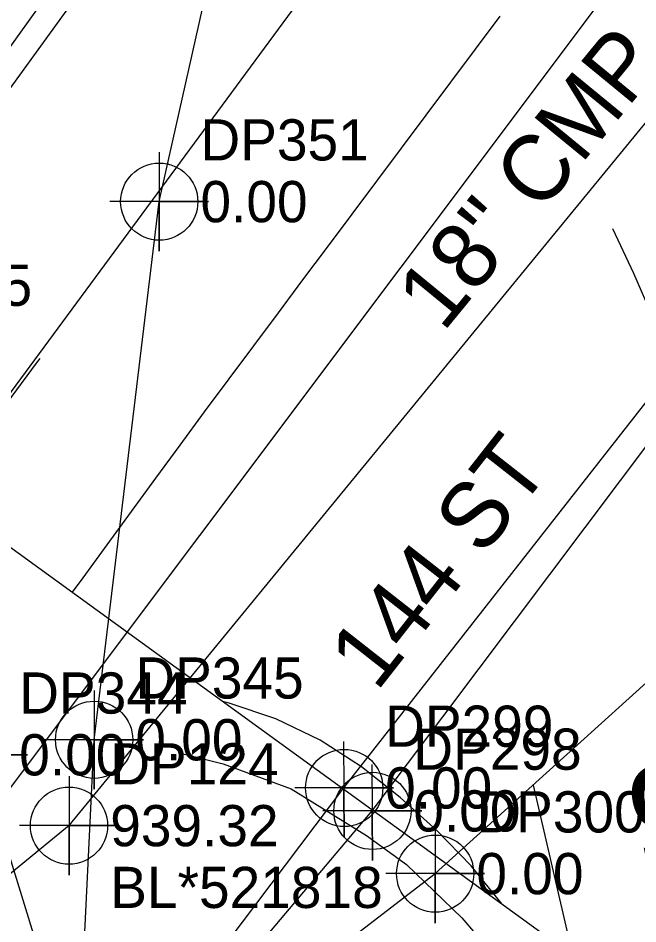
# Model space of a CAD drawing. Extents: x 1182322 to 1186765, y 572295 to 575411.
# Drawn here: x 1183827.4 to 1183865, y 573056.5 to 573111.5 of the extents above; entities that cross this region are included whole.
import ezdxf

# ---------------------------------------------------------------- set-up
doc = ezdxf.new("R2010")
doc.units = 0
for name, color, linetype in [('COGO Default Chain', 7, 'Continuous'), ('Exist Horizontal Alignment', 7, 'Continuous'), ('Exist Horizontal Alignment Direction Label', 7, 'Continuous'), ('Exist Roads EOP', 7, 'Continuous'), ('Exist Roads EOT', 7, 'Continuous'), ('Exist Structure Minor Pipes CMP 18 Inch', 7, 'Continuous'), ('Exist Structure Minor Pipes CMP 18 Inch Cogo Comment', 7, 'Continuous'), ('Exist Structure Minor Pipes CMP 18 Inch Cogo Elevation', 7, 'Continuous'), ('Exist Structure Minor Pipes CMP 18 Inch Cogo Number', 7, 'Continuous'), ('Exist Structure Minor Pipes CMP 18 Inch Cogo Point CELL', 7, 'Continuous'), ('Exist Structure Minor Pipes CMP 18 Inch Invert', 7, 'Continuous'), ('Exist Structure Minor Pipes CMP 18 Inch Text', 7, 'Continuous'), ('Exist Utilities Telephone UG Cable SUE LOS C', 7, 'Continuous'), ('Exist Utilities Telephone UG Cable SUE LOS C Cogo Number', 7, 'Continuous'), ('Exist Utilities Telephone UG Conduit SUE LOS B', 7, 'Continuous'), ('Exist Utilities Telephone UG Conduit SUE LOS B Cogo Elevation', 7, 'Continuous'), ('Exist Utilities Telephone UG Conduit SUE LOS B Cogo Number', 7, 'Continuous'), ('Exist Utilities Telephone UG Conduit SUE LOS B Cogo Point CELL', 7, 'Continuous'), ('Exist Utilities Telephone UG Conduit SUE LOS B Text', 7, 'Continuous'), ('Exist Utilities Telephone UG FO SUE LOS C', 7, 'Continuous'), ('Exist Utilities Telephone UG FO SUE LOS C Cogo Elevation', 7, 'Continuous'), ('Exist Utilities Telephone UG FO SUE LOS C Cogo Number', 7, 'Continuous'), ('Exist Utilities Telephone UG FO SUE LOS C Cogo Point CELL', 7, 'Continuous'), ('Exist Utilities Telephone UG FO SUE LOS C Leader', 7, 'Continuous'), ('Exist Utilities Water UG Line SUE LOS C', 7, 'Continuous'), ('Sheet Layout Plan Border', 7, 'Continuous')]:
    doc.layers.add(name, color=color, linetype=linetype)

msp = doc.modelspace()

# ---------------------------------------------------------------- linework, layer by layer
at = {"layer": 'COGO Default Chain'}
msp.add_line((1183822.39, 573082.624), (1183960.792, 573270.412), dxfattribs=at)
at = {"layer": 'Exist Horizontal Alignment'}
msp.add_line((1183822.39, 573082.624), (1183960.792, 573270.412), dxfattribs=at)
at = {"layer": 'Exist Roads EOP'}
for points in [[(1183813.717, 573088.917), (1183816.294, 573094.332), (1183819.429, 573099.422), (1183822.92, 573104.267), (1183826.466, 573109.138), (1183829.937, 573114.01), (1183833.391, 573118.889), (1183836.962, 573123.749), (1183840.55, 573128.554), (1183844.129, 573133.366), (1183847.697, 573138.186), (1183851.262, 573143.008), (1183854.838, 573147.822), (1183858.426, 573152.628), (1183862.018, 573157.431), (1183865.609, 573162.234), (1183869.168, 573167.061), (1183872.694, 573171.913), (1183876.196, 573176.782)], [(1183837.208, 573066.861), (1183839.812, 573066.215), (1183843.952, 573064.692), (1183848.516, 573061.862), (1183850.95, 573060.104), (1183854.319, 573056.869), (1183855.972, 573054.907), (1183858.154, 573051.829)]]:
    msp.add_lwpolyline(points, dxfattribs=at)
at = {"layer": 'Exist Roads EOT'}
for points in [[(1183856.614, 573111.594), (1183855.117, 573109.594), (1183853.62, 573107.593), (1183852.123, 573105.593), (1183850.626, 573103.593), (1183849.129, 573101.592), (1183847.634, 573099.591), (1183846.14, 573097.588), (1183844.647, 573095.585), (1183843.154, 573093.583), (1183841.661, 573091.58), (1183840.168, 573089.577), (1183838.675, 573087.574), (1183837.193, 573085.563), (1183835.716, 573083.547), (1183834.242, 573081.531), (1183832.767, 573079.514), (1183831.293, 573077.497), (1183830.656, 573076.626)], [(1183863.454, 573098.717), (1183864.74, 573096.008), (1183865.937, 573093.257), (1183867.057, 573090.476), (1183868.086, 573087.659), (1183869.084, 573084.83), (1183870.022, 573081.982), (1183870.873, 573079.106), (1183871.641, 573076.206), (1183872.396, 573073.303), (1183873.16, 573070.402), (1183873.838, 573067.479), (1183874.473, 573064.547), (1183875.107, 573061.615), (1183875.739, 573058.683), (1183876.36, 573055.748), (1183876.98, 573052.812), (1183877.596, 573049.876), (1183878.198, 573046.937), (1183878.794, 573043.997), (1183879.34, 573041.304)], [(1183822.549, 573082.509), (1183824.03, 573084.521), (1183825.514, 573086.532), (1183827.004, 573088.538), (1183828.496, 573090.543), (1183828.705, 573090.824)], [(1183856.767, 573057.682), (1183854.879, 573060.008), (1183852.792, 573062.154), (1183850.577, 573064.169), (1183848.224, 573066.017), (1183845.708, 573067.638), (1183843.019, 573068.944), (1183840.177, 573069.884), (1183839.787, 573070.002)]]:
    msp.add_lwpolyline(points, dxfattribs=at)
at = {"layer": 'Exist Structure Minor Pipes CMP 18 Inch'}
msp.add_line((1183830.463, 573062.456), (1183884.712, 573128.56), dxfattribs=at)
at = {"layer": 'Exist Structure Minor Pipes CMP 18 Inch Cogo Point CELL'}
msp.add_lwpolyline([(1183830.463, 573065.456), (1183830.463, 573059.456), (1183830.463, 573062.456), (1183833.463, 573062.456), (1183827.463, 573062.456)], dxfattribs=at)
msp.add_circle((1183830.463, 573062.456), 2.344, dxfattribs=at)
at = {"layer": 'Exist Structure Minor Pipes CMP 18 Inch Invert'}
msp.add_lwpolyline([(1183830.463, 573062.456), (1183810.543, 573046.138), (1183807.009, 573041.289)], dxfattribs=at)
at = {"layer": 'Exist Utilities Telephone UG Cable SUE LOS C'}
msp.add_lwpolyline([(1183761.253, 573038.534), (1183769.092, 573034.408), (1183772.833, 573037.903), (1183792.842, 573062.439), (1183815.503, 573091.515), (1183842.15, 573128.304), (1183871.653, 573168.112), (1183894.449, 573200.637), (1183915.523, 573231.01), (1183941.953, 573268.282), (1183966.784, 573306.066), (1183979.43, 573323.536), (1183993.988, 573342.832), (1184020.646, 573379.958), (1184047.466, 573417.15), (1184074.681, 573455.299), (1184101.327, 573490.896), (1184089.429, 573505.284)], dxfattribs=at)
at = {"layer": 'Exist Utilities Telephone UG Conduit SUE LOS B'}
for points in [[(1183829.507, 573041.355), (1183847.153, 573064.744), (1183871.665, 573096.017), (1183886.352, 573114.731), (1183900.098, 573133.858), (1183912.383, 573150.763), (1183937.09, 573185.032), (1183964.912, 573224.984), (1183990.396, 573262.603), (1184013.238, 573293.526), (1184021.255, 573304.967)], [(1183829.657, 573040.586), (1183848.866, 573063.35), (1183872.585, 573094.911), (1183886.947, 573113.995), (1183900.664, 573133.039), (1183912.897, 573150.171), (1183937.829, 573184.454), (1183965.613, 573224.395), (1183991.096, 573261.972), (1184013.839, 573292.774), (1184021.826, 573304.524)]]:
    msp.add_lwpolyline(points, dxfattribs=at)
at = {"layer": 'Exist Utilities Telephone UG Conduit SUE LOS B Cogo Point CELL'}
for points in [[(1183847.137, 573067.559), (1183847.17, 573061.744), (1183847.153, 573064.744), (1183850.17, 573064.744), (1183844.17, 573064.744)], [(1183848.85, 573066.165), (1183848.883, 573060.35), (1183848.866, 573063.35), (1183851.883, 573063.35), (1183845.883, 573063.35)]]:
    msp.add_lwpolyline(points, dxfattribs=at)
for centre in [(1183847.17, 573064.744), (1183848.883, 573063.35)]:
    msp.add_circle(centre, 2.344, dxfattribs=at)
at = {"layer": 'Exist Utilities Telephone UG FO SUE LOS C'}
for points in [[(1183831.197, 573051.404), (1183831.988, 573067.671), (1183835.941, 573100.343), (1183843.81, 573135.412), (1183849.422, 573158.282), (1183872.211, 573240.171), (1183881.951, 573271.332), (1183882.592, 573295.878), (1183881.953, 573329.75), (1183881.173, 573370.193), (1183880.739, 573416.085), (1183881.105, 573461.728), (1183880.375, 573505.494), (1183880.228, 573551.998), (1183881.563, 573597.965), (1183880.769, 573642.039), (1183880.144, 573689.544)], [(1183833.032, 573049.723), (1183841.554, 573050.986), (1183852.693, 573059.542), (1183874.362, 573079.143), (1183890.548, 573095.128), (1183891.681, 573098.901), (1183894.04, 573137.676), (1183901.796, 573155.076), (1183929.896, 573193.565), (1183954.829, 573228.84), (1183982.655, 573265.33), (1183993.739, 573274.218), (1184002.172, 573271.91), (1184013.147, 573265.937), (1184039.545, 573239.829), (1184068.076, 573211.392)], [(1183829.906, 573050.693), (1183824.937, 573066.759), (1183812.493, 573092.359), (1183807.572, 573119.774), (1183793.41, 573192.847)]]:
    msp.add_lwpolyline(points, dxfattribs=at)
at = {"layer": 'Exist Utilities Telephone UG FO SUE LOS C Cogo Point CELL'}
for points in [[(1183835.941, 573103.343), (1183835.941, 573097.343), (1183835.941, 573100.343), (1183838.941, 573100.343), (1183832.941, 573100.343)], [(1183831.988, 573070.671), (1183831.988, 573064.671), (1183831.988, 573067.671), (1183834.988, 573067.671), (1183828.988, 573067.671)], [(1183824.937, 573069.759), (1183824.937, 573063.759), (1183824.937, 573066.759), (1183827.937, 573066.759), (1183821.937, 573066.759)], [(1183852.693, 573062.542), (1183852.693, 573056.542), (1183852.693, 573059.542), (1183855.693, 573059.542), (1183849.693, 573059.542)]]:
    msp.add_lwpolyline(points, dxfattribs=at)
for centre in [(1183835.941, 573100.343), (1183831.988, 573067.671), (1183852.693, 573059.542)]:
    msp.add_circle(centre, 2.344, dxfattribs=at)
at = {"layer": 'Exist Utilities Telephone UG FO SUE LOS C Leader'}
msp.add_line((1183858.642, 573064.923), (1183863.68, 573043.232), dxfattribs=at)
at = {"layer": 'Exist Utilities Water UG Line SUE LOS C'}
msp.add_line((1183822.462, 573058.841), (1183995.115, 573288.873), dxfattribs=at)
at = {"layer": 'Sheet Layout Plan Border'}
msp.add_line((1183580.536, 573258.098), (1184066.183, 572905.742), dxfattribs=at)

# ---------------------------------------------------------------- texts
at = {"layer": 'Exist Horizontal Alignment Direction Label'}
msp.add_text('-EY2-', height=7, rotation=101.3598, dxfattribs=at).set_placement((1183875.249, 573047.402))
at = {"layer": 'Exist Structure Minor Pipes CMP 18 Inch Cogo Comment'}
msp.add_text('BL*521818', height=2.5, dxfattribs=at).set_placement((1183832.963, 573057.456))
at = {"layer": 'Exist Structure Minor Pipes CMP 18 Inch Cogo Elevation'}
msp.add_text('939.32', height=2.5, dxfattribs=at).set_placement((1183832.963, 573061.206))
at = {"layer": 'Exist Structure Minor Pipes CMP 18 Inch Cogo Number'}
msp.add_text('DP124', height=2.5, dxfattribs=at).set_placement((1183832.963, 573064.956))
at = {"layer": 'Exist Structure Minor Pipes CMP 18 Inch Text'}
msp.add_text('18" CMP', height=4, rotation=50.6252, dxfattribs=at).set_placement((1183853.177, 573092.359))
at = {"layer": 'Exist Utilities Telephone UG Cable SUE LOS C Cogo Number'}
msp.add_text('DP285', height=2.5, dxfattribs=at).set_placement((1183818.003, 573094.015))
at = {"layer": 'Exist Utilities Telephone UG Conduit SUE LOS B Cogo Elevation'}
for p in [(1183849.653, 573063.494), (1183851.366, 573062.1)]:
    msp.add_text('0.00', height=2.5, dxfattribs=at).set_placement(p)
at = {"layer": 'Exist Utilities Telephone UG Conduit SUE LOS B Cogo Number'}
for s, p in [('DP299', (1183849.653, 573067.244)), ('DP298', (1183851.366, 573065.85))]:
    msp.add_text(s, height=2.5, dxfattribs=at).set_placement(p)
at = {"layer": 'Exist Utilities Telephone UG Conduit SUE LOS B Text'}
msp.add_text('144 ST', height=4, rotation=51.9107, dxfattribs=at).set_placement((1183849.145, 573070.528))
at = {"layer": 'Exist Utilities Telephone UG FO SUE LOS C Cogo Elevation'}
for p in [(1183838.441, 573099.093), (1183834.488, 573066.421), (1183827.437, 573065.509), (1183855.193, 573058.292)]:
    msp.add_text('0.00', height=2.5, dxfattribs=at).set_placement(p)
at = {"layer": 'Exist Utilities Telephone UG FO SUE LOS C Cogo Number'}
for s, p in [('DP351', (1183838.441, 573102.843)), ('DP345', (1183834.488, 573070.171)), ('DP344', (1183827.437, 573069.259)), ('DP300', (1183855.193, 573062.042))]:
    msp.add_text(s, height=2.5, dxfattribs=at).set_placement(p)

doc.saveas('drawing.dxf')
